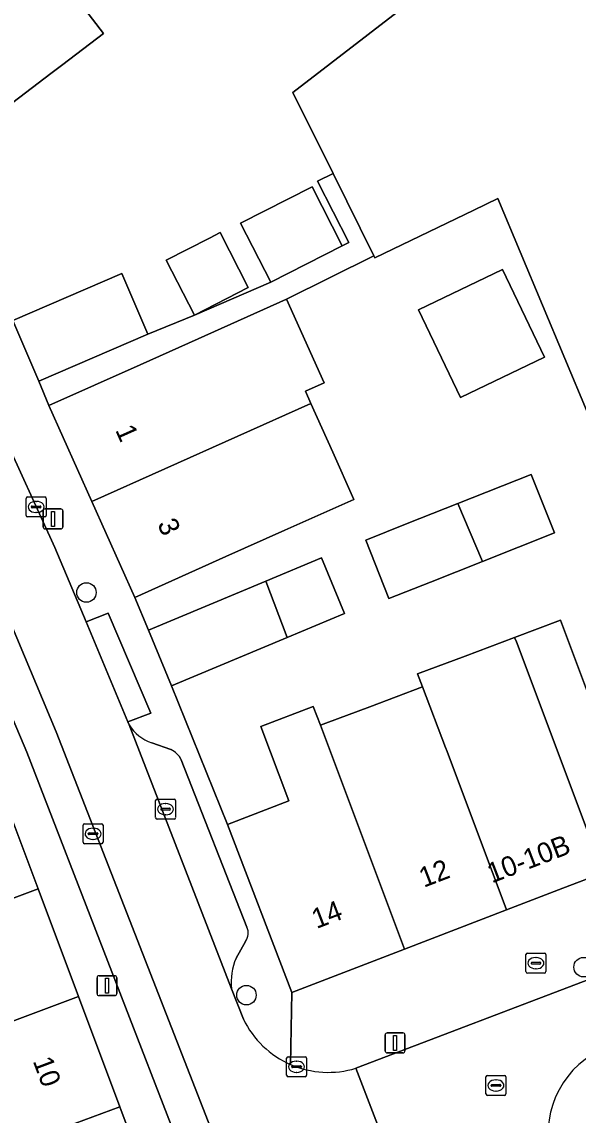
# Model space of a CAD drawing. Extents: x 159371 to 159986, y 382987 to 383597.
# Drawn here: x 159521.1 to 159549, y 383423.3 to 383478.1 of the extents above; entities that cross this region are included whole.
import ezdxf

# ---------------------------------------------------------------- set-up
doc = ezdxf.new("R2010")
doc.units = 0
for name, color, linetype in [('IMGEO_Boom', 7, 'Continuous'), ('IMGEO_Brandkraan', 7, 'Continuous'), ('IMGEO_Erf', 7, 'Continuous'), ('IMGEO_Kolk', 7, 'Continuous'), ('IMGEO_Lichtmast', 7, 'Continuous'), ('IMGEO_Muur', 7, 'Continuous'), ('IMGEO_Pand', 7, 'Continuous'), ('IMGEO_Pand_nummerreeks', 7, 'Continuous'), ('IMGEO_Parkeervlak_open', 7, 'Continuous'), ('IMGEO_Rijbaan_lokaal_open', 7, 'Continuous'), ('IMGEO_Rioolput', 7, 'Continuous'), ('IMGEO_Voetpad_open', 7, 'Continuous')]:
    doc.layers.add(name, color=color, linetype=linetype)

msp = doc.modelspace()

# ---------------------------------------------------------------- linework, layer by layer
at = {"layer": 'IMGEO_Boom'}
for centre in [(159524.349, 383449.488), (159549.255, 383430.722), (159532.364, 383429.319)]:
    msp.add_circle(centre, 0.489, dxfattribs=at)
at = {"layer": 'IMGEO_Brandkraan'}
for p, q in [((159546.365, 383430.494), (159546.365, 383431.346)), ((159546.44, 383431.42), (159547.292, 383431.42)), ((159546.667, 383430.963), (159547.065, 383430.963)), ((159546.853, 383431.2), (159546.878, 383431.2)), ((159547.366, 383431.346), (159547.366, 383430.494)), ((159547.292, 383430.42), (159546.44, 383430.42)), ((159546.624, 383430.914), (159546.624, 383430.926)), ((159547.062, 383430.877), (159546.664, 383430.877)), ((159546.876, 383430.64), (159546.851, 383430.64)), ((159547.108, 383430.926), (159547.108, 383430.914))]:
    msp.add_line(p, q, dxfattribs=at)
for points in [[(159546.365, 383430.494), (159546.365, 383431.346)], [(159546.44, 383431.42), (159547.292, 383431.42)], [(159547.366, 383431.346), (159547.366, 383430.494)], [(159547.292, 383430.42), (159546.44, 383430.42)]]:
    msp.add_lwpolyline(points, dxfattribs=at)
for centre, radius, start, end in [((159546.442, 383431.344), 0.0765, 91.552, 178.448), ((159546.442, 383431.344), 0.0765, 91.552, 178.448), ((159546.664, 383430.923), 0.0403, 85.8775, 175.7526), ((159547.069, 383430.925), 0.0386, 1.7309, 96.639), ((159547.29, 383431.344), 0.0765, 1.552, 88.448), ((159547.29, 383431.344), 0.0765, 1.552, 88.448), ((159546.442, 383430.496), 0.0765, 181.552, 268.448), ((159546.442, 383430.496), 0.0765, 181.552, 268.448), ((159546.661, 383430.913), 0.0366, 178.938, 274.7102), ((159547.065, 383430.92), 0.043, 264.8664, 352.4533), ((159547.29, 383430.496), 0.0765, 271.552, 358.448), ((159547.29, 383430.496), 0.0765, 271.552, 358.448)]:
    msp.add_arc(centre, radius, start, end, dxfattribs=at)
for centre, major_axis, ratio, start_param, end_param in [((159546.852, 383430.92), (-0.387, 0.002), 0.722429, 4.712389, 7.853982), ((159546.877, 383430.92), (-0.39, 0.002), 0.717154, 1.570796, 4.712389)]:
    msp.add_ellipse(centre, major_axis=major_axis, ratio=ratio, start_param=start_param, end_param=end_param, dxfattribs=at)
at = {"layer": 'IMGEO_Erf'}
for points in [[(159523.214, 383480.094), (159525.2, 383477.49), (159523.165, 383475.937), (159522.569, 383475.482), (159520.665, 383474.03), (159518.593, 383472.449), (159516.285, 383470.688), (159518.024, 383468.125), (159519.475, 383465.583), (159520.663, 383463.106), (159526.129, 383465.459), (159527.431, 383462.436), (159529.756, 383463.38), (159533.58, 383465.027), (159532.071, 383467.991), (159535.652, 383469.815), (159537.162, 383466.851), (159537.487, 383467.016), (159535.918, 383470.095), (159536.703, 383470.484), (159534.695, 383474.538), (159540.341, 383478.892)], [(159549.436, 383458.541), (159544.962, 383469.226), (159543.76, 383468.648), (159538.794, 383466.26), (159538.752, 383466.345), (159534.376, 383464.178), (159536.251, 383459.989), (159535.317, 383459.571), (159535.593, 383458.954), (159536.687, 383456.511), (159537.743, 383454.152), (159534.287, 383452.605), (159531.336, 383451.285), (159526.772, 383449.242), (159527.455, 383447.6), (159533.344, 383450.059), (159536.121, 383451.218), (159537.283, 383448.437), (159534.408, 383447.237), (159528.616, 383444.818), (159531.413, 383437.858), (159534.493, 383439.046), (159533.088, 383442.782), (159535.715, 383443.771), (159536.067, 383442.836), (159536.343, 383442.94), (159538.543, 383443.768), (159541.184, 383444.762), (159540.94, 383445.409), (159543.313, 383446.302), (159545.797, 383447.237), (159548.093, 383448.101), (159549.451, 383444.49)]]:
    msp.add_lwpolyline(points, dxfattribs=at)
for points in [[(159529.756, 383463.38), (159528.347, 383466.135), (159530.516, 383467.244), (159531.045, 383467.514), (159532.453, 383464.759)], [(159543.089, 383459.257), (159540.979, 383463.645), (159545.185, 383465.667), (159547.295, 383461.28)], [(159544.188, 383451.042), (159541.584, 383450.009), (159539.504, 383449.184), (159538.342, 383452.113), (159540.422, 383452.938), (159542.961, 383453.945), (159546.631, 383455.401), (159547.793, 383452.472)], [(159528.9, 383416.051), (159526.015, 383423.724), (159523.776, 383422.886), (159524.614, 383420.649), (159524.339, 383420.044), (159525.201, 383417.742), (159526.062, 383415.441), (159526.695, 383415.153), (159527.505, 383412.989), (159528.295, 383410.88), (159527.985, 383410.2), (159528.851, 383407.888), (159529.717, 383405.575), (159530.396, 383405.266), (159531.165, 383403.213), (159531.934, 383401.158), (159531.654, 383400.544), (159532.485, 383398.326), (159533.317, 383396.103), (159534.02, 383395.783), (159534.841, 383393.589), (159537.071, 383394.325)]]:
    msp.add_lwpolyline(points, close=True, dxfattribs=at)
at = {"layer": 'IMGEO_Kolk'}
for p, q in [((159521.33, 383453.348), (159521.33, 383454.2)), ((159521.405, 383454.274), (159522.257, 383454.274)), ((159521.818, 383454.054), (159521.843, 383454.054)), ((159522.331, 383454.2), (159522.331, 383453.348)), ((159521.589, 383453.768), (159521.589, 383453.78)), ((159522.027, 383453.731), (159521.629, 383453.731)), ((159521.632, 383453.817), (159522.03, 383453.817)), ((159521.841, 383453.494), (159521.816, 383453.494)), ((159522.073, 383453.78), (159522.073, 383453.768)), ((159522.257, 383453.274), (159521.405, 383453.274)), ((159527.812, 383438.208), (159527.812, 383439.06)), ((159527.887, 383439.134), (159528.739, 383439.134)), ((159528.071, 383438.628), (159528.071, 383438.64)), ((159528.114, 383438.677), (159528.512, 383438.677)), ((159528.3, 383438.914), (159528.325, 383438.914)), ((159528.555, 383438.64), (159528.555, 383438.628)), ((159528.813, 383439.06), (159528.813, 383438.208)), ((159528.739, 383438.134), (159527.887, 383438.134)), ((159528.509, 383438.591), (159528.111, 383438.591)), ((159528.323, 383438.354), (159528.298, 383438.354)), ((159524.181, 383436.975), (159524.181, 383437.827)), ((159524.256, 383437.901), (159525.108, 383437.901)), ((159524.669, 383437.681), (159524.694, 383437.681)), ((159525.182, 383437.827), (159525.182, 383436.975)), ((159524.44, 383437.395), (159524.44, 383437.407)), ((159524.878, 383437.358), (159524.48, 383437.358)), ((159524.483, 383437.444), (159524.881, 383437.444)), ((159524.692, 383437.121), (159524.667, 383437.121)), ((159524.924, 383437.407), (159524.924, 383437.395)), ((159525.108, 383436.901), (159524.256, 383436.901)), ((159534.375, 383425.304), (159534.375, 383426.156)), ((159534.45, 383426.23), (159535.302, 383426.23)), ((159535.376, 383426.156), (159535.376, 383425.304)), ((159534.634, 383425.724), (159534.634, 383425.736)), ((159535.072, 383425.687), (159534.674, 383425.687)), ((159534.677, 383425.773), (159535.075, 383425.773)), ((159534.863, 383426.01), (159534.888, 383426.01)), ((159535.118, 383425.736), (159535.118, 383425.724)), ((159535.302, 383425.23), (159534.45, 383425.23)), ((159534.886, 383425.45), (159534.861, 383425.45))]:
    msp.add_line(p, q, dxfattribs=at)
for points in [[(159521.33, 383453.348), (159521.33, 383454.2)], [(159521.405, 383454.274), (159522.257, 383454.274)], [(159522.331, 383454.2), (159522.331, 383453.348)], [(159522.257, 383453.274), (159521.405, 383453.274)], [(159527.812, 383438.208), (159527.812, 383439.06)], [(159527.887, 383439.134), (159528.739, 383439.134)], [(159528.813, 383439.06), (159528.813, 383438.208)], [(159528.739, 383438.134), (159527.887, 383438.134)], [(159524.181, 383436.975), (159524.181, 383437.827)], [(159524.256, 383437.901), (159525.108, 383437.901)], [(159525.182, 383437.827), (159525.182, 383436.975)], [(159525.108, 383436.901), (159524.256, 383436.901)], [(159534.375, 383425.304), (159534.375, 383426.156)], [(159534.45, 383426.23), (159535.302, 383426.23)], [(159535.376, 383426.156), (159535.376, 383425.304)], [(159535.302, 383425.23), (159534.45, 383425.23)]]:
    msp.add_lwpolyline(points, dxfattribs=at)
for centre, radius, start, end in [((159521.407, 383454.198), 0.0765, 91.552, 178.448), ((159521.407, 383454.198), 0.0765, 91.552, 178.448), ((159522.255, 383454.198), 0.0765, 1.552, 88.448), ((159522.255, 383454.198), 0.0765, 1.552, 88.448), ((159521.629, 383453.777), 0.0403, 85.8775, 175.7526), ((159521.626, 383453.767), 0.0366, 178.938, 274.7102), ((159522.03, 383453.774), 0.043, 264.8664, 352.4533), ((159522.034, 383453.779), 0.0386, 1.7309, 96.639), ((159521.407, 383453.35), 0.0765, 181.552, 268.448), ((159521.407, 383453.35), 0.0765, 181.552, 268.448), ((159522.255, 383453.35), 0.0765, 271.552, 358.448), ((159522.255, 383453.35), 0.0765, 271.552, 358.448), ((159527.889, 383439.058), 0.0765, 91.552, 178.448), ((159527.889, 383439.058), 0.0765, 91.552, 178.448), ((159528.111, 383438.637), 0.0403, 85.8775, 175.7526), ((159528.108, 383438.627), 0.0366, 178.938, 274.7102), ((159528.512, 383438.634), 0.043, 264.8664, 352.4533), ((159528.516, 383438.639), 0.0386, 1.7309, 96.639), ((159528.737, 383439.058), 0.0765, 1.552, 88.448), ((159528.737, 383439.058), 0.0765, 1.552, 88.448), ((159527.889, 383438.21), 0.0765, 181.552, 268.448), ((159527.889, 383438.21), 0.0765, 181.552, 268.448), ((159528.737, 383438.21), 0.0765, 271.552, 358.448), ((159528.737, 383438.21), 0.0765, 271.552, 358.448), ((159524.258, 383437.825), 0.0765, 91.552, 178.448), ((159524.258, 383437.825), 0.0765, 91.552, 178.448), ((159525.106, 383437.825), 0.0765, 1.552, 88.448), ((159525.106, 383437.825), 0.0765, 1.552, 88.448), ((159524.258, 383436.977), 0.0765, 181.552, 268.448), ((159524.258, 383436.977), 0.0765, 181.552, 268.448), ((159524.48, 383437.404), 0.0403, 85.8775, 175.7526), ((159524.477, 383437.394), 0.0366, 178.938, 274.7102), ((159524.881, 383437.401), 0.043, 264.8664, 352.4533), ((159524.885, 383437.406), 0.0386, 1.7309, 96.639), ((159525.106, 383436.977), 0.0765, 271.552, 358.448), ((159525.106, 383436.977), 0.0765, 271.552, 358.448), ((159534.452, 383426.154), 0.0765, 91.552, 178.448), ((159534.452, 383426.154), 0.0765, 91.552, 178.448), ((159535.3, 383426.154), 0.0765, 1.552, 88.448), ((159535.3, 383426.154), 0.0765, 1.552, 88.448), ((159534.674, 383425.733), 0.0403, 85.8775, 175.7526), ((159534.671, 383425.723), 0.0366, 178.938, 274.7102), ((159535.075, 383425.73), 0.043, 264.8664, 352.4533), ((159535.079, 383425.735), 0.0386, 1.7309, 96.639), ((159534.452, 383425.306), 0.0765, 181.552, 268.448), ((159534.452, 383425.306), 0.0765, 181.552, 268.448), ((159535.3, 383425.306), 0.0765, 271.552, 358.448), ((159535.3, 383425.306), 0.0765, 271.552, 358.448)]:
    msp.add_arc(centre, radius, start, end, dxfattribs=at)
for centre, major_axis, ratio, start_param, end_param in [((159521.817, 383453.774), (-0.387, 0.002), 0.722429, 4.712389, 7.853982), ((159521.842, 383453.774), (-0.39, 0.002), 0.717154, 1.570796, 4.712389), ((159528.299, 383438.634), (-0.387, 0.002), 0.722429, 4.712389, 7.853982), ((159528.324, 383438.634), (-0.39, 0.002), 0.717154, 1.570796, 4.712389), ((159524.668, 383437.401), (-0.387, 0.002), 0.722429, 4.712389, 7.853982), ((159524.693, 383437.401), (-0.39, 0.002), 0.717154, 1.570796, 4.712389), ((159534.862, 383425.73), (-0.387, 0.002), 0.722429, 4.712389, 7.853982), ((159534.887, 383425.73), (-0.39, 0.002), 0.717154, 1.570796, 4.712389)]:
    msp.add_ellipse(centre, major_axis=major_axis, ratio=ratio, start_param=start_param, end_param=end_param, dxfattribs=at)
at = {"layer": 'IMGEO_Lichtmast'}
for p, q in [((159522.178, 383452.774), (159522.178, 383453.574)), ((159522.178, 383453.574), (159522.178, 383452.774)), ((159522.278, 383453.674), (159523.068, 383453.674)), ((159523.068, 383453.674), (159522.278, 383453.674)), ((159523.168, 383453.574), (159523.168, 383452.774)), ((159523.168, 383452.774), (159523.168, 383453.574)), ((159523.068, 383452.674), (159522.278, 383452.674)), ((159522.278, 383452.674), (159523.068, 383452.674)), ((159524.88, 383429.392), (159524.88, 383430.192)), ((159524.88, 383430.192), (159524.88, 383429.392)), ((159524.98, 383430.292), (159525.77, 383430.292)), ((159525.77, 383430.292), (159524.98, 383430.292)), ((159525.87, 383430.192), (159525.87, 383429.392)), ((159525.87, 383429.392), (159525.87, 383430.192)), ((159525.77, 383429.292), (159524.98, 383429.292)), ((159524.98, 383429.292), (159525.77, 383429.292)), ((159539.314, 383426.527), (159539.314, 383427.327)), ((159539.314, 383427.327), (159539.314, 383426.527)), ((159539.414, 383427.427), (159540.204, 383427.427)), ((159540.204, 383427.427), (159539.414, 383427.427)), ((159540.304, 383427.327), (159540.304, 383426.527)), ((159540.304, 383426.527), (159540.304, 383427.327)), ((159540.204, 383426.427), (159539.414, 383426.427)), ((159539.414, 383426.427), (159540.204, 383426.427))]:
    msp.add_line(p, q, dxfattribs=at)
for points in [[(159522.598, 383453.549), (159522.748, 383453.549), (159522.748, 383452.799), (159522.598, 383452.799), (159522.598, 383453.549)], [(159525.3, 383430.167), (159525.45, 383430.167), (159525.45, 383429.417), (159525.3, 383429.417), (159525.3, 383430.167)], [(159539.734, 383427.302), (159539.884, 383427.302), (159539.884, 383426.552), (159539.734, 383426.552), (159539.734, 383427.302)]]:
    msp.add_lwpolyline(points, dxfattribs=at)
for centre, start, end in [((159522.278, 383453.574), 90, 180), ((159522.278, 383453.574), 90, 180), ((159523.068, 383453.574), 0, 90), ((159523.068, 383453.574), 360, 90), ((159522.278, 383452.774), 180, 270), ((159522.278, 383452.774), 180, 270), ((159523.068, 383452.774), 270, 0), ((159523.068, 383452.774), 270, 0), ((159524.98, 383430.192), 90, 180), ((159524.98, 383430.192), 90, 180), ((159525.77, 383430.192), 0, 90), ((159525.77, 383430.192), 360, 90), ((159524.98, 383429.392), 180, 270), ((159524.98, 383429.392), 180, 270), ((159525.77, 383429.392), 270, 0), ((159525.77, 383429.392), 270, 0), ((159539.414, 383427.327), 90, 180), ((159539.414, 383427.327), 90, 180), ((159540.204, 383427.327), 0, 90), ((159540.204, 383427.327), 360, 90), ((159539.414, 383426.527), 180, 270), ((159539.414, 383426.527), 180, 270), ((159540.204, 383426.527), 270, 0), ((159540.204, 383426.527), 270, 0)]:
    msp.add_arc(centre, 0.1, start, end, dxfattribs=at)
at = {"layer": 'IMGEO_Muur'}
msp.add_lwpolyline([(159528.616, 383444.818), (159531.413, 383437.858)], dxfattribs=at)
at = {"layer": 'IMGEO_Pand'}
for points in [[(159517.687, 383487.34), (159513.142, 383483.892), (159520.665, 383474.03), (159522.569, 383475.482), (159523.165, 383475.937), (159525.2, 383477.49), (159523.214, 383480.094)], [(159535.652, 383469.815), (159532.071, 383467.991), (159533.58, 383465.027), (159537.162, 383466.851)], [(159530.516, 383467.244), (159528.347, 383466.135), (159529.756, 383463.38), (159532.453, 383464.759), (159531.045, 383467.514)], [(159520.663, 383463.106), (159521.965, 383460.082), (159527.431, 383462.436), (159526.129, 383465.459)], [(159540.979, 383463.645), (159543.089, 383459.257), (159547.295, 383461.28), (159545.185, 383465.667)], [(159524.622, 383454.046), (159535.593, 383458.954), (159535.317, 383459.571), (159536.251, 383459.989), (159534.376, 383464.178), (159529.941, 383462.194), (159527.035, 383460.894), (159522.471, 383458.851)], [(159524.622, 383454.046), (159526.772, 383449.242), (159531.336, 383451.285), (159534.287, 383452.605), (159537.743, 383454.152), (159536.687, 383456.511), (159535.593, 383458.954)], [(159542.961, 383453.945), (159544.188, 383451.042), (159547.793, 383452.472), (159546.631, 383455.401)], [(159542.961, 383453.945), (159540.422, 383452.938), (159538.342, 383452.113), (159539.504, 383449.184), (159541.584, 383450.009), (159544.188, 383451.042)], [(159533.344, 383450.059), (159534.408, 383447.237), (159537.283, 383448.437), (159536.121, 383451.218)], [(159533.344, 383450.059), (159527.455, 383447.6), (159528.616, 383444.818), (159534.408, 383447.237)], [(159545.797, 383447.237), (159545.888, 383447.022), (159550.242, 383435.449), (159552.517, 383436.323), (159552.553, 383436.229), (159552.988, 383436.022), (159554.216, 383436.497), (159554.414, 383437.039), (159554.964, 383437.24), (159554.311, 383439.149), (159556.954, 383440.236), (159555.226, 383444.826), (159554.621, 383446.434), (159549.451, 383444.49), (159548.093, 383448.101)], [(159545.888, 383447.022), (159545.797, 383447.237), (159543.313, 383446.302), (159540.94, 383445.409), (159541.184, 383444.762), (159542.328, 383441.73), (159542.415, 383441.518), (159545.399, 383433.589), (159548.218, 383434.672), (159550.242, 383435.449)], [(159542.415, 383441.518), (159542.328, 383441.73), (159541.184, 383444.762), (159538.543, 383443.768), (159536.343, 383442.94), (159536.067, 383442.836), (159540.285, 383431.624), (159545.399, 383433.589)], [(159536.067, 383442.836), (159535.715, 383443.771), (159533.088, 383442.782), (159534.493, 383439.046), (159531.413, 383437.858), (159534.64, 383429.456), (159540.285, 383431.624)], [(159511.301, 383430.649), (159521.93, 383434.635), (159520.124, 383439.458), (159519.89, 383440.01), (159511.232, 383436.329), (159512.102, 383434.006), (159510.297, 383433.33)], [(159511.301, 383430.649), (159512.29, 383428.007), (159514.179, 383428.714), (159515.205, 383425.973), (159523.946, 383429.25), (159521.93, 383434.635)], [(159523.946, 383429.25), (159515.205, 383425.973), (159516.131, 383423.499), (159514.243, 383422.792), (159515.358, 383419.812), (159523.776, 383422.886), (159526.015, 383423.724)]]:
    msp.add_lwpolyline(points, close=True, dxfattribs=at)
msp.add_lwpolyline([(159540.341, 383478.892), (159534.695, 383474.538), (159536.703, 383470.484), (159538.752, 383466.345), (159538.794, 383466.26), (159543.76, 383468.648), (159544.962, 383469.226), (159549.436, 383458.541), (159550.463, 383458.954), (159550.654, 383459.031), (159551.339, 383459.307), (159554.285, 383460.493), (159554.801, 383460.701), (159573.308, 383468.156), (159573.994, 383468.432), (159574.08, 383468.472), (159576.311, 383473.673), (159576.886, 383473.925), (159580.703, 383475.599), (159578.501, 383480.784)], dxfattribs=at)
at = {"layer": 'IMGEO_Parkeervlak_open'}
for points in [[(159532.286, 383418.286), (159522.834, 383442.514), (159518.267, 383453.359), (159517.828, 383454.245)], [(159517.271, 383451.128), (159521.357, 383441.485), (159529.485, 383420.516)], [(159526.492, 383442.856), (159531.617, 383429.639)], [(159528.584, 383441.622), (159527.618, 383441.962)], [(159532.382, 383432.728), (159529.097, 383441.104)], [(159531.847, 383431.175), (159532.314, 383432.011)]]:
    msp.add_lwpolyline(points, dxfattribs=at)
for centre, radius, start, end in [((159528.284, 383443.957), 2.103, 211.5673, 251.5363), ((159528.108, 383440.638), 1.093, 25.2391, 64.2051), ((159531.775, 383432.424), 0.679, 322.5301, 26.6344), ((159534.602, 383429.977), 3.004, 156.5025, 186.4652)]:
    msp.add_arc(centre, radius, start, end, dxfattribs=at)
at = {"layer": 'IMGEO_Rijbaan_lokaal_open'}
for points in [[(159516.957, 383463.53), (159513.931, 383468.315), (159512.306, 383470.663), (159507.184, 383477.923), (159504.352, 383475.93), (159507.358, 383471.672), (159510.201, 383467.59), (159512.865, 383463.523), (159515.11, 383459.706), (159516.451, 383457.066), (159517.828, 383454.245), (159518.267, 383453.359), (159522.834, 383442.514), (159532.286, 383418.286), (159532.614, 383417.448), (159539.935, 383420.241), (159537.852, 383425.657)], [(159522.767, 383451.739), (159519.986, 383457.784), (159518.479, 383460.814)], [(159532.212, 383428.113), (159531.617, 383429.639), (159526.492, 383442.856), (159526.421, 383443.01), (159524.331, 383448.016), (159522.767, 383451.739)], [(159550.034, 383426.54), (159551.288, 383427.014), (159549.947, 383430.275), (159537.852, 383425.657), (159539.935, 383420.241), (159540.053, 383420.286), (159541.128, 383420.238)]]:
    msp.add_lwpolyline(points, dxfattribs=at)
for centre, radius, start, end in [((159536.47, 383430.186), 4.736, 205.958, 246.464), ((159552.113, 383422.395), 4.637, 116.6432, 197.0451), ((159536.469, 383430.182), 4.732, 246.4633, 286.9967)]:
    msp.add_arc(centre, radius, start, end, dxfattribs=at)
at = {"layer": 'IMGEO_Rioolput'}
for p, q in [((159544.363, 383424.369), (159544.363, 383425.221)), ((159544.438, 383425.295), (159545.29, 383425.295)), ((159544.851, 383425.075), (159544.876, 383425.075)), ((159545.364, 383425.221), (159545.364, 383424.369)), ((159544.622, 383424.789), (159544.622, 383424.801)), ((159545.06, 383424.752), (159544.662, 383424.752)), ((159544.665, 383424.838), (159545.063, 383424.838)), ((159544.874, 383424.515), (159544.849, 383424.515)), ((159545.106, 383424.801), (159545.106, 383424.789)), ((159545.29, 383424.295), (159544.438, 383424.295))]:
    msp.add_line(p, q, dxfattribs=at)
for points in [[(159544.363, 383424.369), (159544.363, 383425.221)], [(159544.438, 383425.295), (159545.29, 383425.295)], [(159545.364, 383425.221), (159545.364, 383424.369)], [(159545.29, 383424.295), (159544.438, 383424.295)]]:
    msp.add_lwpolyline(points, dxfattribs=at)
for centre, radius, start, end in [((159544.44, 383425.219), 0.0765, 91.552, 178.448), ((159544.44, 383425.219), 0.0765, 91.552, 178.448), ((159545.288, 383425.219), 0.0765, 1.552, 88.448), ((159545.288, 383425.219), 0.0765, 1.552, 88.448), ((159544.662, 383424.798), 0.0403, 85.8775, 175.7526), ((159544.659, 383424.788), 0.0366, 178.938, 274.7102), ((159545.063, 383424.795), 0.043, 264.8664, 352.4533), ((159545.067, 383424.8), 0.0386, 1.7309, 96.639), ((159544.44, 383424.371), 0.0765, 181.552, 268.448), ((159544.44, 383424.371), 0.0765, 181.552, 268.448), ((159545.288, 383424.371), 0.0765, 271.552, 358.448), ((159545.288, 383424.371), 0.0765, 271.552, 358.448)]:
    msp.add_arc(centre, radius, start, end, dxfattribs=at)
for centre, major_axis, ratio, start_param, end_param in [((159544.85, 383424.795), (-0.387, 0.002), 0.722429, 4.712389, 7.853982), ((159544.875, 383424.795), (-0.39, 0.002), 0.717154, 1.570796, 4.712389)]:
    msp.add_ellipse(centre, major_axis=major_axis, ratio=ratio, start_param=start_param, end_param=end_param, dxfattribs=at)
at = {"layer": 'IMGEO_Voetpad_open'}
for points in [[(159524.622, 383454.046), (159522.471, 383458.851), (159521.965, 383460.082), (159520.663, 383463.106), (159519.475, 383465.583), (159518.024, 383468.125), (159516.285, 383470.688), (159512.213, 383475.86), (159508.68, 383480.507), (159506.539, 383478.849), (159507.184, 383477.923), (159512.306, 383470.663)], [(159511.597, 383458.277), (159514.663, 383452.079), (159515.325, 383450.76), (159517.64, 383445.309), (159519.89, 383440.01), (159520.124, 383439.458), (159521.93, 383434.635), (159523.946, 383429.25), (159526.015, 383423.724), (159528.9, 383416.051), (159532.614, 383417.448), (159532.286, 383418.286)], [(159519.986, 383457.784), (159522.767, 383451.739), (159524.331, 383448.016), (159525.442, 383448.447), (159527.568, 383443.436), (159526.421, 383443.01), (159526.492, 383442.856)], [(159534.579, 383425.844), (159534.64, 383429.456), (159531.413, 383437.858), (159528.616, 383444.818), (159527.455, 383447.6), (159526.772, 383449.242), (159524.622, 383454.046)], [(159529.485, 383420.516), (159521.357, 383441.485), (159517.271, 383451.128)], [(159527.618, 383441.962), (159528.584, 383441.622)], [(159529.097, 383441.104), (159532.382, 383432.728)], [(159551.851, 383432.969), (159555.643, 383434.399), (159555.23, 383435.537), (159558.389, 383436.79), (159558.167, 383437.35), (159555.373, 383436.316), (159554.964, 383437.24), (159554.414, 383437.039), (159554.216, 383436.497), (159552.988, 383436.022), (159552.553, 383436.229), (159552.517, 383436.323), (159550.242, 383435.449), (159548.218, 383434.672), (159545.399, 383433.589), (159540.285, 383431.624), (159534.64, 383429.456), (159534.579, 383425.844)], [(159532.314, 383432.011), (159531.847, 383431.175)], [(159537.852, 383425.657), (159549.947, 383430.275)], [(159531.617, 383429.639), (159532.212, 383428.113)]]:
    msp.add_lwpolyline(points, dxfattribs=at)
for points in [[(159529.941, 383462.194), (159534.376, 383464.178), (159538.752, 383466.345), (159536.703, 383470.484), (159535.918, 383470.095), (159537.487, 383467.016), (159537.162, 383466.851), (159533.58, 383465.027), (159529.756, 383463.38), (159527.431, 383462.436), (159521.965, 383460.082), (159522.471, 383458.851), (159527.035, 383460.894)], [(159526.421, 383443.01), (159527.568, 383443.436), (159525.442, 383448.447), (159524.331, 383448.016)]]:
    msp.add_lwpolyline(points, close=True, dxfattribs=at)
for centre, radius, start, end in [((159528.284, 383443.957), 2.103, 211.5673, 251.5363), ((159528.108, 383440.638), 1.093, 25.2391, 64.2051), ((159531.775, 383432.424), 0.679, 322.5301, 26.6344), ((159534.602, 383429.977), 3.004, 156.5025, 186.4652), ((159536.47, 383430.186), 4.736, 205.958, 246.464), ((159552.113, 383422.395), 4.637, 116.6432, 197.0451), ((159536.469, 383430.182), 4.732, 246.4633, 286.9967)]:
    msp.add_arc(centre, radius, start, end, dxfattribs=at)

# ---------------------------------------------------------------- texts
at = {"layer": 'IMGEO_Pand_nummerreeks'}
for s, rotation, p in [('1', 294.1161, (159525.78, 383457.625)), ('3', 294.1106, (159527.884, 383452.925)), ('10-10B', 20.9989, (159544.658, 383434.912)), ('12', 21.0104, (159541.249, 383434.694)), ('14', 21.0104, (159535.872, 383432.628)), ('10', 290.5265, (159521.652, 383426.022))]:
    msp.add_text(s, height=1, rotation=rotation, dxfattribs=at).set_placement(p)

doc.saveas('drawing.dxf')
